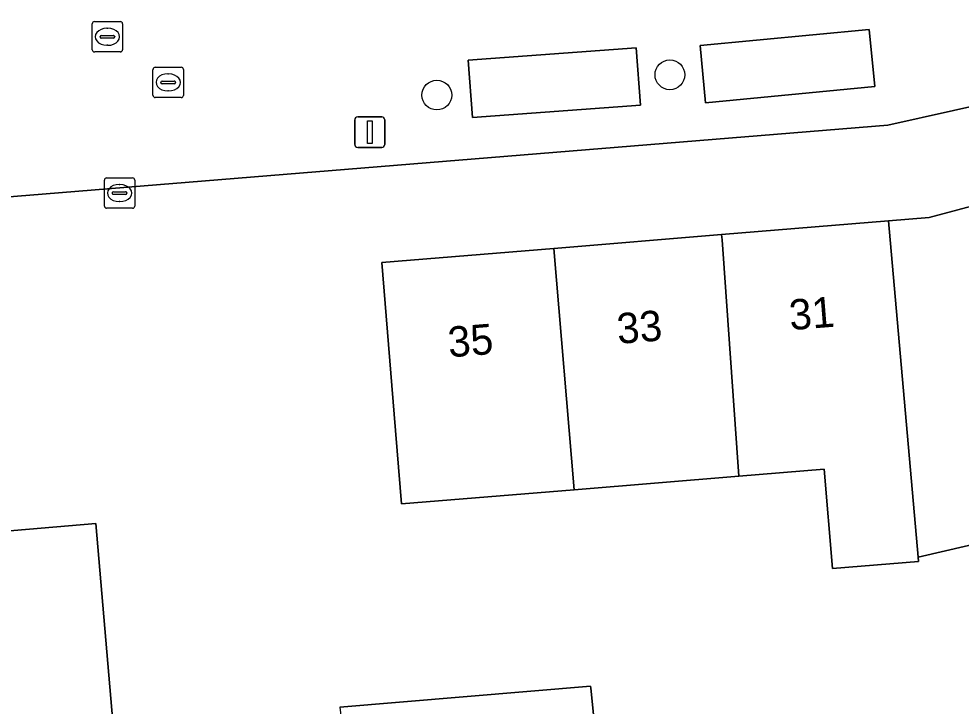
# Model space of a CAD drawing. Extents: x 162250 to 162661, y 380743 to 381606.
# Drawn here: x 162465.47 to 162496.44, y 380930.93 to 380953.52 of the extents above; entities that cross this region are included whole.
import ezdxf

# ---------------------------------------------------------------- set-up
doc = ezdxf.new("R2010")
doc.units = 0
for name, color, linetype in [('IMGEO_Boom', 7, 'Continuous'), ('IMGEO_Erf', 7, 'Continuous'), ('IMGEO_Lichtmast', 7, 'Continuous'), ('IMGEO_Pand', 7, 'Continuous'), ('IMGEO_Pand_nummerreeks', 7, 'Continuous'), ('IMGEO_Parkeervlak_open', 7, 'Continuous'), ('IMGEO_Rijbaan_lokaal_open', 7, 'Continuous'), ('IMGEO_Rioolput', 7, 'Continuous')]:
    doc.layers.add(name, color=color, linetype=linetype)

msp = doc.modelspace()

# ---------------------------------------------------------------- linework, layer by layer
at = {"layer": 'IMGEO_Boom'}
for centre in [(162486.866, 380951.676), (162479.207, 380951.011)]:
    msp.add_circle(centre, 0.489, dxfattribs=at)
at = {"layer": 'IMGEO_Erf'}
for points in [[(162528.738, 380958.965), (162500, 380951.285), (162498.35, 380950.984), (162494.027, 380950.024), (162442.323, 380945.804)], [(162501.969, 380937.434), (162495.028, 380935.828), (162495.04, 380935.684), (162492.207, 380935.45), (162491.938, 380938.717), (162489.131, 380938.486), (162483.721, 380938.039), (162478.051, 380937.572), (162477.809, 380940.523), (162477.399, 380945.503), (162483.053, 380945.969), (162488.566, 380946.424), (162494.045, 380946.875), (162495.389, 380946.986), (162499.152, 380947.998)], [(162476.019, 380930.889), (162484.259, 380931.589), (162484.266, 380931.517), (162484.703, 380927.19)]]:
    msp.add_lwpolyline(points, dxfattribs=at)
msp.add_lwpolyline([(162469.076, 380924.406), (162458.308, 380923.483), (162457.878, 380928.502), (162457.489, 380933.04), (162456.55, 380932.959), (162456.313, 380935.725), (162450.809, 380935.253), (162444.902, 380934.747), (162444.646, 380937.739), (162444.216, 380942.759), (162450.134, 380943.266), (162455.632, 380943.737), (162461.416, 380944.232), (162462.085, 380936.421), (162468.003, 380936.928), (162468.43, 380931.947)], close=True, dxfattribs=at)
at = {"layer": 'IMGEO_Lichtmast'}
for p, q in [((162476.608, 380950.291), (162477.398, 380950.291)), ((162477.398, 380950.291), (162476.608, 380950.291)), ((162476.508, 380949.391), (162476.508, 380950.191)), ((162476.508, 380950.191), (162476.508, 380949.391)), ((162477.498, 380950.191), (162477.498, 380949.391)), ((162477.498, 380949.391), (162477.498, 380950.191)), ((162477.398, 380949.291), (162476.608, 380949.291)), ((162476.608, 380949.291), (162477.398, 380949.291))]:
    msp.add_line(p, q, dxfattribs=at)
msp.add_lwpolyline([(162476.928, 380950.166), (162477.078, 380950.166), (162477.078, 380949.416), (162476.928, 380949.416), (162476.928, 380950.166)], dxfattribs=at)
for centre, start, end in [((162476.608, 380950.191), 90, 180), ((162476.608, 380950.191), 90, 180), ((162477.398, 380950.191), 0, 90), ((162477.398, 380950.191), 360, 90), ((162476.608, 380949.391), 180, 270), ((162476.608, 380949.391), 180, 270), ((162477.398, 380949.391), 270, 0), ((162477.398, 380949.391), 270, 0)]:
    msp.add_arc(centre, 0.1, start, end, dxfattribs=at)
at = {"layer": 'IMGEO_Pand'}
for points in [[(162499.152, 380947.998), (162495.389, 380946.986), (162494.045, 380946.875), (162495.028, 380935.828), (162501.969, 380937.434)], [(162489.131, 380938.486), (162491.938, 380938.717), (162492.207, 380935.45), (162495.04, 380935.684), (162495.028, 380935.828), (162494.045, 380946.875), (162488.566, 380946.424), (162488.579, 380946.253)], [(162489.131, 380938.486), (162488.579, 380946.253), (162488.566, 380946.424), (162483.053, 380945.969), (162483.721, 380938.039)], [(162483.053, 380945.969), (162477.399, 380945.503), (162477.809, 380940.523), (162478.051, 380937.572), (162483.721, 380938.039)], [(162461.416, 380944.232), (162455.632, 380943.737), (162456.313, 380935.725), (162456.55, 380932.959), (162457.489, 380933.04), (162457.878, 380928.502), (162458.308, 380923.483), (162469.076, 380924.406), (162468.43, 380931.947), (162468.003, 380936.928), (162462.085, 380936.421)], [(162484.703, 380927.19), (162484.266, 380931.517), (162484.259, 380931.589), (162476.019, 380930.889), (162476.958, 380923.043), (162485.055, 380923.703)]]:
    msp.add_lwpolyline(points, close=True, dxfattribs=at)
at = {"layer": 'IMGEO_Parkeervlak_open'}
for points in [[(162488.04, 380950.756), (162493.596, 380951.292), (162493.415, 380953.17), (162487.859, 380952.635)], [(162480.376, 380950.272), (162485.898, 380950.68), (162485.76, 380952.56), (162480.238, 380952.153)]]:
    msp.add_lwpolyline(points, close=True, dxfattribs=at)
at = {"layer": 'IMGEO_Rijbaan_lokaal_open'}
for points in [[(162438.734, 380949.347), (162439.723, 380949.226), (162439.832, 380947.218), (162439.893, 380946.084), (162442.323, 380945.804), (162494.027, 380950.024), (162498.35, 380950.984), (162497.589, 380953.806), (162498.576, 380954.116), (162497.59, 380957.646), (162496.558, 380957.39), (162496.357, 380958.063), (162439.259, 380953.604), (162439.321, 380953.087), (162438.396, 380953.171), (162438.711, 380949.35)], [(162488.04, 380950.756), (162487.859, 380952.635), (162493.415, 380953.17), (162493.596, 380951.292)], [(162480.376, 380950.272), (162480.238, 380952.153), (162485.76, 380952.56), (162485.898, 380950.68)]]:
    msp.add_lwpolyline(points, close=True, dxfattribs=at)
at = {"layer": 'IMGEO_Rioolput'}
for p, q in [((162467.879, 380952.5), (162467.879, 380953.352)), ((162467.954, 380953.426), (162468.806, 380953.426)), ((162468.88, 380953.352), (162468.88, 380952.5)), ((162468.367, 380953.206), (162468.392, 380953.206)), ((162468.138, 380952.92), (162468.138, 380952.932)), ((162468.576, 380952.883), (162468.178, 380952.883)), ((162468.181, 380952.969), (162468.579, 380952.969)), ((162468.622, 380952.932), (162468.622, 380952.92)), ((162468.806, 380952.426), (162467.954, 380952.426)), ((162468.39, 380952.646), (162468.365, 380952.646)), ((162469.879, 380951.001), (162469.879, 380951.853)), ((162469.954, 380951.927), (162470.806, 380951.927)), ((162470.88, 380951.853), (162470.88, 380951.001)), ((162470.181, 380951.47), (162470.579, 380951.47)), ((162470.367, 380951.707), (162470.392, 380951.707)), ((162470.138, 380951.421), (162470.138, 380951.433)), ((162470.576, 380951.384), (162470.178, 380951.384)), ((162470.39, 380951.147), (162470.365, 380951.147)), ((162470.622, 380951.433), (162470.622, 380951.421)), ((162470.806, 380950.927), (162469.954, 380950.927)), ((162468.281, 380947.364), (162468.281, 380948.216)), ((162468.356, 380948.29), (162469.208, 380948.29)), ((162468.769, 380948.07), (162468.794, 380948.07)), ((162469.282, 380948.216), (162469.282, 380947.364)), ((162468.54, 380947.784), (162468.54, 380947.796)), ((162468.978, 380947.747), (162468.58, 380947.747)), ((162468.583, 380947.833), (162468.981, 380947.833)), ((162469.024, 380947.796), (162469.024, 380947.784)), ((162468.792, 380947.51), (162468.767, 380947.51)), ((162469.208, 380947.29), (162468.356, 380947.29))]:
    msp.add_line(p, q, dxfattribs=at)
for points in [[(162467.879, 380952.5), (162467.879, 380953.352)], [(162467.954, 380953.426), (162468.806, 380953.426)], [(162468.88, 380953.352), (162468.88, 380952.5)], [(162468.806, 380952.426), (162467.954, 380952.426)], [(162469.879, 380951.001), (162469.879, 380951.853)], [(162469.954, 380951.927), (162470.806, 380951.927)], [(162470.88, 380951.853), (162470.88, 380951.001)], [(162470.806, 380950.927), (162469.954, 380950.927)], [(162468.281, 380947.364), (162468.281, 380948.216)], [(162468.356, 380948.29), (162469.208, 380948.29)], [(162469.282, 380948.216), (162469.282, 380947.364)], [(162469.208, 380947.29), (162468.356, 380947.29)]]:
    msp.add_lwpolyline(points, dxfattribs=at)
for centre, radius, start, end in [((162467.956, 380953.35), 0.0765, 91.552, 178.448), ((162467.956, 380953.35), 0.0765, 91.552, 178.448), ((162468.804, 380953.35), 0.0765, 1.552, 88.448), ((162468.804, 380953.35), 0.0765, 1.552, 88.448), ((162468.178, 380952.929), 0.0403, 85.8775, 175.7526), ((162468.175, 380952.919), 0.0366, 178.938, 274.7102), ((162468.579, 380952.926), 0.043, 264.8664, 352.4533), ((162468.583, 380952.931), 0.0386, 1.7309, 96.639), ((162467.956, 380952.502), 0.0765, 181.552, 268.448), ((162467.956, 380952.502), 0.0765, 181.552, 268.448), ((162468.804, 380952.502), 0.0765, 271.552, 358.448), ((162468.804, 380952.502), 0.0765, 271.552, 358.448), ((162469.956, 380951.851), 0.0765, 91.552, 178.448), ((162469.956, 380951.851), 0.0765, 91.552, 178.448), ((162470.804, 380951.851), 0.0765, 1.552, 88.448), ((162470.804, 380951.851), 0.0765, 1.552, 88.448), ((162470.178, 380951.43), 0.0403, 85.8775, 175.7526), ((162470.583, 380951.432), 0.0386, 1.7309, 96.639), ((162470.175, 380951.42), 0.0366, 178.938, 274.7102), ((162470.579, 380951.427), 0.043, 264.8664, 352.4533), ((162469.956, 380951.003), 0.0765, 181.552, 268.448), ((162469.956, 380951.003), 0.0765, 181.552, 268.448), ((162470.804, 380951.003), 0.0765, 271.552, 358.448), ((162470.804, 380951.003), 0.0765, 271.552, 358.448), ((162468.358, 380948.214), 0.0765, 91.552, 178.448), ((162468.358, 380948.214), 0.0765, 91.552, 178.448), ((162469.206, 380948.214), 0.0765, 1.552, 88.448), ((162469.206, 380948.214), 0.0765, 1.552, 88.448), ((162468.58, 380947.793), 0.0403, 85.8775, 175.7526), ((162468.577, 380947.783), 0.0366, 178.938, 274.7102), ((162468.981, 380947.79), 0.043, 264.8664, 352.4533), ((162468.985, 380947.795), 0.0386, 1.7309, 96.639), ((162468.358, 380947.366), 0.0765, 181.552, 268.448), ((162468.358, 380947.366), 0.0765, 181.552, 268.448), ((162469.206, 380947.366), 0.0765, 271.552, 358.448), ((162469.206, 380947.366), 0.0765, 271.552, 358.448)]:
    msp.add_arc(centre, radius, start, end, dxfattribs=at)
for centre, major_axis, ratio, start_param, end_param in [((162468.366, 380952.926), (-0.387, 0.002), 0.722429, 4.712389, 7.853982), ((162468.391, 380952.926), (-0.39, 0.002), 0.717154, 1.570796, 4.712389), ((162470.366, 380951.427), (-0.387, 0.002), 0.722429, 4.712389, 7.853982), ((162470.391, 380951.427), (-0.39, 0.002), 0.717154, 1.570796, 4.712389), ((162468.768, 380947.79), (-0.387, 0.002), 0.722429, 4.712389, 7.853982), ((162468.793, 380947.79), (-0.39, 0.002), 0.717154, 1.570796, 4.712389)]:
    msp.add_ellipse(centre, major_axis=major_axis, ratio=ratio, start_param=start_param, end_param=end_param, dxfattribs=at)

# ---------------------------------------------------------------- texts
at = {"layer": 'IMGEO_Pand_nummerreeks'}
for s, p in [('31', (162490.824, 380943.282)), ('33', (162485.161, 380942.831)), ('35', (162479.61, 380942.389))]:
    msp.add_text(s, height=1, rotation=4.5531, dxfattribs=at).set_placement(p)

doc.saveas('drawing.dxf')
